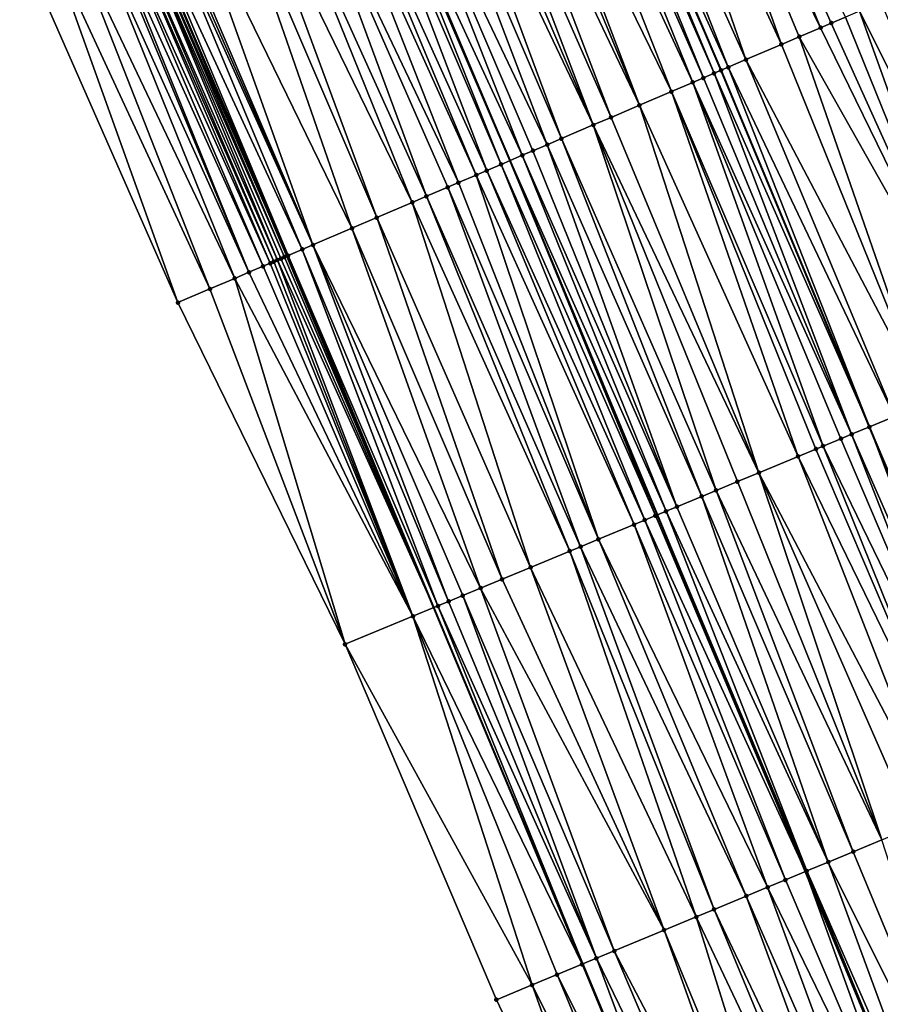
# Model space of a CAD drawing. Header units: feet. Extents: x 2004186 to 2014793, y 836912 to 864902.
# Tile 342 of 656: x 2010269 to 2010313, y 848097 to 848148. Entities that reach past the tile are written whole.
import ezdxf

# ---------------------------------------------------------------- set-up
doc = ezdxf.new("R2010")
doc.units = ezdxf.units.FT
doc.header["$LTSCALE"] = 100
doc.header["$MEASUREMENT"] = 0
for name, color, linetype, lineweight in [('EP_Travel Lane', 5, 'Continuous', 40), ('GPL_Skip Line', 2, 'Continuous', 40), ('Road Shots', 4, 'Continuous', 200), ('Road X-Section', 30, 'Continuous', 13)]:
    doc.layers.add(name, color=color, linetype=linetype, lineweight=lineweight)
doc.layers.add('I-77 SB_MM21-27-Surface-Border', color=7, linetype='Continuous')
doc.layers.add('I-77 SB_MM21-27-Surface-TIN', color=7, linetype='Continuous')

msp = doc.modelspace()

# ---------------------------------------------------------------- linework, layer by layer
at = {"layer": 'EP_Travel Lane'}
msp.add_polyline3d([(2010305.390469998, 848080.8465041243, 430.5989821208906), (2010297.684316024, 848099.3021642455, 430.5160583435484), (2010289.978107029, 848117.7579561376, 430.4732409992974), (2010282.366608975, 848135.9561720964, 430.3883975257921), (2010274.556506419, 848154.3682234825, 430.3378343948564), (2010266.746384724, 848172.7803199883, 430.3001159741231), (2010258.936312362, 848191.1923001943, 430.2292891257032), (2010251.222090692, 848209.2494617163, 430.1626346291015), (2010243.074250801, 848227.5143628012, 430.0824033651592), (2010234.926417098, 848245.7792500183, 429.9975341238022), (2010226.778556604, 848264.0441972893, 429.9327789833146), (2010218.717751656, 848281.9512323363, 429.880627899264), (2010210.289573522, 848300.088456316, 429.7923194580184), (2010201.861373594, 848318.2257271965, 429.7193506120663), (2010193.433139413, 848336.3630717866, 429.6704961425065), (2010185.079267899, 848354.2161838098, 429.6111974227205), (2010176.462247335, 848372.2645757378, 429.5588371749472)], dxfattribs=at)
at = {"layer": 'GPL_Skip Line'}
for points in [[(2010327.846436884, 848090.1553678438, 431.5836618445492), (2010320.190376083, 848108.6317726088, 431.4974952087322), (2010312.534266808, 848127.1082943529, 431.4469092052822), (2010304.852332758, 848145.573863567, 431.3752542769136), (2010296.990034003, 848163.9633895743, 431.2742541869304), (2010289.127663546, 848182.3530832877, 431.2210551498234), (2010281.265308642, 848200.7427406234, 431.1574874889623), (2010273.354840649, 848219.1113142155, 431.0738393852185), (2010265.217081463, 848237.3807591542, 431.0085931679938), (2010257.079332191, 848255.6501818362, 430.935894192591), (2010248.941589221, 848273.9195903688, 430.8584572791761), (2010240.746455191, 848292.1630257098, 430.8102288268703), (2010232.337339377, 848310.3091626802, 430.7432623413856), (2010223.928231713, 848328.4552820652, 430.6705472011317), (2010215.519128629, 848346.601391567, 430.5946012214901), (2010207.053911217, 848364.7211766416, 430.5414172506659)], [(2010316.89390634, 848085.6152723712, 431.1424802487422), (2010309.226277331, 848104.0868771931, 431.0546505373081), (2010301.558629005, 848122.5585285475, 430.9809691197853), (2010293.91638221, 848140.8964088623, 430.9236293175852), (2010286.026832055, 848159.2743249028, 430.832547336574), (2010278.137224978, 848177.6523735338, 430.7792813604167), (2010270.247666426, 848196.0303091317, 430.693777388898), (2010262.393365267, 848214.2271495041, 430.6283262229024), (2010254.274278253, 848232.5048416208, 430.5435264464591), (2010246.155151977, 848250.7826221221, 430.4883125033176), (2010238.036049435, 848269.0603491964, 430.4152164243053), (2010229.92070928, 848287.1446260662, 430.3710081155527), (2010221.481086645, 848305.276578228, 430.2912271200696), (2010213.041452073, 848323.4085560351, 430.2198362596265), (2010204.601826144, 848341.5405152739, 430.1423739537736), (2010196.184079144, 848359.5248825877, 430.0913118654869)]]:
    msp.add_polyline3d(points, dxfattribs=at)
at = {"layer": 'I-77 SB_MM21-27-Surface-Border', "color": 3, "linetype": 'ByBlock', "lineweight": -2}
msp.add_polyline3d([(2010301.796048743, 848079.3564190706, 430.4260753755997), (2010293.216183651, 848097.4499587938, 430.3221133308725), (2010285.375314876, 848115.8499042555, 430.2669621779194), (2010276.71784885, 848133.5401261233, 430.1564486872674), (2010268.671635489, 848151.8510682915, 430.0668757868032), (2010260.441537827, 848170.0833557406, 429.9685273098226), (2010252.395275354, 848188.3944127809, 429.9116962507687), (2010244.673266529, 848206.3313564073, 429.8657861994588), (2010236.900849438, 848224.763666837, 429.8371766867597), (2010229.128486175, 848243.1958564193, 429.7681103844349), (2010221.356126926, 848261.6280369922, 429.6960273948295), (2010214.436026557, 848279.9662490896, 429.6692111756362), (2010207.478468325, 848298.7854244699, 429.7020729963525), (2010199.795177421, 848317.2679811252, 429.6524874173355), (2010190.660210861, 848335.0777541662, 429.5863745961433), (2010182.152903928, 848352.8174021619, 429.5337966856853), (2010173.34872787, 848370.7763118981, 429.4700902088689)], dxfattribs=at)
at = {"layer": 'I-77 SB_MM21-27-Surface-TIN', "color": 128, "linetype": 'ByBlock', "lineweight": -2}
for points in [[(2010302.506578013, 848166.3229961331, 431.527543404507), (2010301.219386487, 848165.7724164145, 431.4670587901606), (2010310.001126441, 848147.7761179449, 431.598809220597)], [(2010302.506578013, 848166.3229961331, 431.527543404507), (2010310.552783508, 848148.0120723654, 431.6223608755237), (2010311.288332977, 848148.326662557, 431.6492874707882)], [(2010302.506578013, 848166.3229961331, 431.527543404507), (2010310.001126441, 848147.7761179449, 431.598809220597), (2010310.552783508, 848148.0120723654, 431.6223608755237)], [(2010301.219386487, 848165.7724164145, 431.4670587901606), (2010299.564428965, 848165.0645211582, 431.387284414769), (2010307.978391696, 848146.9109334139, 431.5072307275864)], [(2010301.219386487, 848165.7724164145, 431.4670587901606), (2010308.897812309, 848147.3042090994, 431.5517046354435), (2010310.001126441, 848147.7761179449, 431.598809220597)], [(2010301.219386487, 848165.7724164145, 431.4670587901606), (2010307.978391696, 848146.9109334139, 431.5072307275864), (2010308.897812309, 848147.3042090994, 431.5517046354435)], [(2010299.564428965, 848165.0645211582, 431.387284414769), (2010297.909467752, 848164.3566345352, 431.3099707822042), (2010306.139535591, 848146.1244168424, 431.4282017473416)], [(2010299.564428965, 848165.0645211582, 431.387284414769), (2010306.139535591, 848146.1244168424, 431.4282017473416), (2010307.978391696, 848146.9109334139, 431.5072307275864)], [(2010297.909467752, 848164.3566345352, 431.3099707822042), (2010296.990034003, 848163.9633895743, 431.2742541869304), (2010305.220110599, 848145.7311513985, 431.3866470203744)], [(2010297.909467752, 848164.3566345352, 431.3099707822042), (2010305.220110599, 848145.7311513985, 431.3866470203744), (2010306.139535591, 848146.1244168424, 431.4282017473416)], [(2010296.438364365, 848163.7274645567, 431.2590832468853), (2010295.886701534, 848163.4915236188, 431.2393745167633), (2010303.932899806, 848145.1806167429, 431.3390066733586)], [(2010296.806147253, 848163.8847405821, 431.2671108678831), (2010296.438364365, 848163.7274645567, 431.2590832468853), (2010304.484564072, 848145.4165543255, 431.357759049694)], [(2010296.438364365, 848163.7274645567, 431.2590832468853), (2010303.932899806, 848145.1806167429, 431.3390066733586), (2010304.484564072, 848145.4165543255, 431.357759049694)], [(2010296.806147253, 848163.8847405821, 431.2671108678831), (2010304.852332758, 848145.573863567, 431.3752542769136), (2010296.990034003, 848163.9633895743, 431.2742541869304)], [(2010296.806147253, 848163.8847405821, 431.2671108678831), (2010304.484564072, 848145.4165543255, 431.357759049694), (2010304.852332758, 848145.573863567, 431.3752542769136)], [(2010305.220110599, 848145.7311513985, 431.3866470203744), (2010296.990034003, 848163.9633895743, 431.2742541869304), (2010304.852332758, 848145.573863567, 431.3752542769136)], [(2010295.886701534, 848163.4915236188, 431.2393745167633), (2010294.96728424, 848163.0982401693, 431.1926876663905), (2010303.381240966, 848144.9446664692, 431.316636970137)], [(2010295.886701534, 848163.4915236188, 431.2393745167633), (2010303.381240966, 848144.9446664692, 431.316636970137), (2010303.932899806, 848145.1806167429, 431.3390066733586)], [(2010294.96728424, 848163.0982401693, 431.1926876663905), (2010293.496205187, 848162.4690132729, 431.1255769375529), (2010302.27793806, 848144.472731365, 431.2620478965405)], [(2010294.96728424, 848163.0982401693, 431.1926876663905), (2010302.27793806, 848144.472731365, 431.2620478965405), (2010303.381240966, 848144.9446664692, 431.316636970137)], [(2010292.944548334, 848162.2330583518, 431.1018825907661), (2010292.025109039, 848161.839826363, 431.0698634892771), (2010300.622968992, 848143.764863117, 431.1899716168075)], [(2010293.496205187, 848162.4690132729, 431.1255769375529), (2010292.944548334, 848162.2330583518, 431.1018825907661), (2010300.622968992, 848143.764863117, 431.1899716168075)], [(2010293.496205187, 848162.4690132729, 431.1255769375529), (2010300.622968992, 848143.764863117, 431.1899716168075), (2010302.27793806, 848144.472731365, 431.2620478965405)], [(2010292.025109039, 848161.839826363, 431.0698634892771), (2010291.10567352, 848161.4465855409, 431.0353266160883), (2010299.151870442, 848143.1356818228, 431.1358588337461)], [(2010292.025109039, 848161.839826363, 431.0698634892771), (2010299.151870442, 848143.1356818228, 431.1358588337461), (2010300.622968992, 848143.764863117, 431.1899716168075)], [(2010291.10567352, 848161.4465855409, 431.0353266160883), (2010290.370131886, 848161.1319770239, 431.0031768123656), (2010298.23244433, 848142.7424190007, 431.0950513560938)], [(2010291.10567352, 848161.4465855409, 431.0353266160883), (2010298.23244433, 848142.7424190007, 431.0950513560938), (2010299.151870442, 848143.1356818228, 431.1358588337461)], [(2010289.634583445, 848160.8173844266, 430.975564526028), (2010288.715151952, 848160.424134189, 430.9383439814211), (2010296.577461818, 848142.0345821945, 431.0319369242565)], [(2010290.370131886, 848161.1319770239, 431.0031768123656), (2010289.634583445, 848160.8173844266, 430.975564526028), (2010298.23244433, 848142.7424190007, 431.0950513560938)], [(2010289.634583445, 848160.8173844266, 430.975564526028), (2010296.577461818, 848142.0345821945, 431.0319369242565), (2010298.23244433, 848142.7424190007, 431.0950513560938)], [(2010288.715151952, 848160.424134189, 430.9383439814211), (2010287.24405146, 848159.794957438, 430.8855261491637), (2010295.841917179, 848141.7199807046, 431.0017900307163)], [(2010288.715151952, 848160.424134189, 430.9383439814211), (2010295.841917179, 848141.7199807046, 431.0017900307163), (2010296.577461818, 848142.0345821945, 431.0319369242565)], [(2010287.24405146, 848159.794957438, 430.8855261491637), (2010286.140740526, 848159.3230411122, 430.8362894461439), (2010294.554706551, 848141.1694456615, 430.954039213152)], [(2010287.24405146, 848159.794957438, 430.8855261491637), (2010295.106367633, 848141.4053906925, 430.9749146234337), (2010295.841917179, 848141.7199807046, 431.0017900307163)], [(2010287.24405146, 848159.794957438, 430.8855261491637), (2010294.554706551, 848141.1694456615, 430.954039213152), (2010295.106367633, 848141.4053906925, 430.9749146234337)], [(2010285.589075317, 848159.0871057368, 430.8181661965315), (2010293.451400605, 848140.6975176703, 430.9014775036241), (2010286.026832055, 848159.2743249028, 430.832547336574)], [(2010286.140740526, 848159.3230411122, 430.8362894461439), (2010286.026832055, 848159.2743249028, 430.832547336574), (2010293.91638221, 848140.8964088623, 430.9236293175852)], [(2010293.451400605, 848140.6975176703, 430.9014775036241), (2010293.91638221, 848140.8964088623, 430.9236293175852), (2010286.026832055, 848159.2743249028, 430.832547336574)], [(2010286.140740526, 848159.3230411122, 430.8362894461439), (2010293.91638221, 848140.8964088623, 430.9236293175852), (2010294.554706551, 848141.1694456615, 430.954039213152)], [(2010285.589075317, 848159.0871057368, 430.8181661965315), (2010284.485762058, 848158.6151948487, 430.7704794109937), (2010292.715873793, 848140.3828744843, 430.8594460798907)], [(2010285.589075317, 848159.0871057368, 430.8181661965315), (2010292.715873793, 848140.3828744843, 430.8594460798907), (2010293.451400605, 848140.6975176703, 430.9014775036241)], [(2010283.934097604, 848158.3792577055, 430.7518522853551), (2010282.646889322, 848157.8287171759, 430.7025376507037), (2010291.244788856, 848139.7536613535, 430.7962589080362)], [(2010284.485762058, 848158.6151948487, 430.7704794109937), (2010283.934097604, 848158.3792577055, 430.7518522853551), (2010292.164224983, 848140.1469007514, 430.8303897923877)], [(2010283.934097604, 848158.3792577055, 430.7518522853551), (2010291.244788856, 848139.7536613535, 430.7962589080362), (2010292.164224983, 848140.1469007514, 430.8303897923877)], [(2010284.485762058, 848158.6151948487, 430.7704794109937), (2010292.164224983, 848140.1469007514, 430.8303897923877), (2010292.715873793, 848140.3828744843, 430.8594460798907)], [(2010282.646889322, 848157.8287171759, 430.7025376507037), (2010281.359689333, 848157.2781572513, 430.6476949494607), (2010289.589833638, 848139.0457607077, 430.7149483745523)], [(2010282.646889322, 848157.8287171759, 430.7025376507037), (2010290.693130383, 848139.5177102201, 430.7736441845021), (2010291.244788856, 848139.7536613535, 430.7962589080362)], [(2010282.646889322, 848157.8287171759, 430.7025376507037), (2010289.589833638, 848139.0457607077, 430.7149483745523), (2010290.693130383, 848139.5177102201, 430.7736441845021)], [(2010281.359689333, 848157.2781572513, 430.6476949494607), (2010280.072478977, 848156.7276215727, 430.5997629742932), (2010288.854289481, 848138.731158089, 430.6844797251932)], [(2010281.359689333, 848157.2781572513, 430.6476949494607), (2010288.854289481, 848138.731158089, 430.6844797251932), (2010289.589833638, 848139.0457607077, 430.7149483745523)], [(2010280.072478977, 848156.7276215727, 430.5997629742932), (2010279.153046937, 848156.3343726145, 430.5629071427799), (2010287.015431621, 848137.9446456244, 430.6066213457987)], [(2010280.072478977, 848156.7276215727, 430.5997629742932), (2010287.015431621, 848137.9446456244, 430.6066213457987), (2010288.854289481, 848138.731158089, 430.6844797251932)], [(2010279.153046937, 848156.3343726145, 430.5629071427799), (2010276.946426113, 848155.3905375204, 430.4637375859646), (2010285.728235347, 848137.3940770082, 430.5493013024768)], [(2010279.153046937, 848156.3343726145, 430.5629071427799), (2010285.728235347, 848137.3940770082, 430.5493013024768), (2010287.015431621, 848137.9446456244, 430.6066213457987)], [(2010276.946426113, 848155.3905375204, 430.4637375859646), (2010275.843103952, 848154.9186474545, 430.4219857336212), (2010283.705490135, 848136.5289169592, 430.4647008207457)], [(2010276.946426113, 848155.3905375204, 430.4637375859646), (2010283.705490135, 848136.5289169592, 430.4647008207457), (2010285.728235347, 848137.3940770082, 430.5493013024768)], [(2010275.475339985, 848154.7613271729, 430.401343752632), (2010274.739828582, 848154.4466479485, 430.3490402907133), (2010283.153840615, 848136.2929448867, 430.436117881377)], [(2010275.659220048, 848154.8399918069, 430.4129453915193), (2010275.475339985, 848154.7613271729, 430.401343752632), (2010283.705490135, 848136.5289169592, 430.4647008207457)], [(2010275.475339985, 848154.7613271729, 430.401343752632), (2010283.153840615, 848136.2929448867, 430.436117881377), (2010283.705490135, 848136.5289169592, 430.4647008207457)], [(2010275.843103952, 848154.9186474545, 430.4219857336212), (2010275.659220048, 848154.8399918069, 430.4129453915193), (2010283.705490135, 848136.5289169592, 430.4647008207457)], [(2010273.820395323, 848154.0534018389, 430.3129963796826), (2010273.636508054, 848153.9747540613, 430.3061992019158), (2010281.682746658, 848135.6637528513, 430.3789435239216)], [(2010274.188180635, 848154.210672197, 430.3194086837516), (2010273.820395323, 848154.0534018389, 430.3129963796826), (2010281.866641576, 848135.7423827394, 430.3806416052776)], [(2010273.820395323, 848154.0534018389, 430.3129963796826), (2010281.682746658, 848135.6637528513, 430.3789435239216), (2010281.866641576, 848135.7423827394, 430.3806416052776)], [(2010274.372067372, 848154.2893212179, 430.3265602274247), (2010274.188180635, 848154.210672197, 430.3194086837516), (2010282.234434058, 848135.899636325, 430.3822733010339)], [(2010274.188180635, 848154.210672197, 430.3194086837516), (2010282.05054165, 848135.821000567, 430.3789021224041), (2010282.234434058, 848135.899636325, 430.3822733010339)], [(2010274.188180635, 848154.210672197, 430.3194086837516), (2010281.866641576, 848135.7423827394, 430.3806416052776), (2010282.05054165, 848135.821000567, 430.3789021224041)], [(2010274.372067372, 848154.2893212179, 430.3265602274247), (2010282.366608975, 848135.9561720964, 430.3883975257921), (2010274.556506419, 848154.3682234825, 430.3378343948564)], [(2010274.372067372, 848154.2893212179, 430.3265602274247), (2010282.234434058, 848135.899636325, 430.3822733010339), (2010282.366608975, 848135.9561720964, 430.3883975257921)], [(2010274.739828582, 848154.4466479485, 430.3490402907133), (2010274.556506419, 848154.3682234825, 430.3378343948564), (2010282.418318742, 848135.9782901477, 430.3907934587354)], [(2010282.418318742, 848135.9782901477, 430.3907934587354), (2010274.556506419, 848154.3682234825, 430.3378343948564), (2010282.366608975, 848135.9561720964, 430.3883975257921)], [(2010274.739828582, 848154.4466479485, 430.3490402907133), (2010282.418318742, 848135.9782901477, 430.3907934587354), (2010283.153840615, 848136.2929448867, 430.436117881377)], [(2010272.717094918, 848153.5814608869, 430.2567405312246), (2010272.165426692, 848153.3455325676, 430.2406284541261), (2010280.39556031, 848135.1131610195, 430.3150063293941)], [(2010272.900981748, 848153.6601096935, 430.2638309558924), (2010272.717094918, 848153.5814608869, 430.2567405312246), (2010280.39556031, 848135.1131610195, 430.3150063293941)], [(2010273.268746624, 848153.8174278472, 430.2838663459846), (2010272.900981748, 848153.6601096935, 430.2638309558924), (2010281.131094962, 848135.4277858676, 430.3518109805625)], [(2010272.900981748, 848153.6601096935, 430.2638309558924), (2010280.39556031, 848135.1131610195, 430.3150063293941), (2010281.131094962, 848135.4277858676, 430.3518109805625)], [(2010273.636508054, 848153.9747540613, 430.3061992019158), (2010273.268746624, 848153.8174278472, 430.2838663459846), (2010281.498859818, 848135.5851040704, 430.3718603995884)], [(2010273.268746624, 848153.8174278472, 430.2838663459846), (2010281.131094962, 848135.4277858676, 430.3518109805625), (2010281.498859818, 848135.5851040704, 430.3718603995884)], [(2010273.636508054, 848153.9747540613, 430.3061992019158), (2010281.498859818, 848135.5851040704, 430.3718603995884), (2010281.682746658, 848135.6637528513, 430.3789435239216)], [(2010272.165426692, 848153.3455325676, 430.2406284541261), (2010271.062121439, 848152.8736029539, 430.1876043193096), (2010279.660010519, 848134.7985715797, 430.288293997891)], [(2010272.165426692, 848153.3455325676, 430.2406284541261), (2010279.660010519, 848134.7985715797, 430.288293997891), (2010280.39556031, 848135.1131610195, 430.3150063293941)], [(2010271.062121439, 848152.8736029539, 430.1876043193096), (2010269.958820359, 848152.4016635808, 430.1317985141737), (2010278.372811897, 848134.2480084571, 430.2325397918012)], [(2010271.062121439, 848152.8736029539, 430.1876043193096), (2010278.372811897, 848134.2480084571, 430.2325397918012), (2010279.660010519, 848134.7985715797, 430.288293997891)], [(2010269.958820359, 848152.4016635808, 430.1317985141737), (2010268.671635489, 848151.8510682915, 430.0668757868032), (2010276.71784885, 848133.5401261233, 430.1564486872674)], [(2010269.958820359, 848152.4016635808, 430.1317985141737), (2010276.71784885, 848133.5401261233, 430.1564486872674), (2010278.372811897, 848134.2480084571, 430.2325397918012)], [(2010313.127190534, 848149.1131757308, 431.7273480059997), (2010312.023877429, 848148.6412644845, 431.6795590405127), (2010321.032998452, 848130.6312990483, 431.8073417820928)], [(2010312.023877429, 848148.6412644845, 431.6795590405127), (2010311.288332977, 848148.326662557, 431.6492874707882), (2010318.815932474, 848129.7122677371, 431.7173892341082)], [(2010312.023877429, 848148.6412644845, 431.6795590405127), (2010318.815932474, 848129.7122677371, 431.7173892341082), (2010321.032998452, 848130.6312990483, 431.8073417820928)], [(2010310.552783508, 848148.0120723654, 431.6223608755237), (2010310.001126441, 848147.7761179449, 431.598809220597), (2010318.815932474, 848129.7122677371, 431.7173892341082)], [(2010311.288332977, 848148.326662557, 431.6492874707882), (2010310.552783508, 848148.0120723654, 431.6223608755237), (2010318.815932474, 848129.7122677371, 431.7173892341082)], [(2010310.001126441, 848147.7761179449, 431.598809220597), (2010308.897812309, 848147.3042090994, 431.5517046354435), (2010318.815932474, 848129.7122677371, 431.7173892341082)], [(2010307.978391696, 848146.9109334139, 431.5072307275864), (2010306.139535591, 848146.1244168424, 431.4282017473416), (2010315.490344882, 848128.3336933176, 431.5741102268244)], [(2010308.897812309, 848147.3042090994, 431.5517046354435), (2010307.978391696, 848146.9109334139, 431.5072307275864), (2010315.490344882, 848128.3336933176, 431.5741102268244)], [(2010308.897812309, 848147.3042090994, 431.5517046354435), (2010315.490344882, 848128.3336933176, 431.5741102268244), (2010318.815932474, 848129.7122677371, 431.7173892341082)], [(2010306.139535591, 848146.1244168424, 431.4282017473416), (2010305.220110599, 848145.7311513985, 431.3866470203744), (2010313.827556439, 848127.6443931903, 431.4985418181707)], [(2010306.139535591, 848146.1244168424, 431.4282017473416), (2010313.827556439, 848127.6443931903, 431.4985418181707), (2010315.490344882, 848128.3336933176, 431.5741102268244)], [(2010304.484564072, 848145.4165543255, 431.357759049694), (2010303.932899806, 848145.1806167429, 431.3390066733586), (2010311.610482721, 848126.7253805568, 431.4142702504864)], [(2010304.484564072, 848145.4165543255, 431.357759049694), (2010312.534266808, 848127.1082943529, 431.4469092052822), (2010304.852332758, 848145.573863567, 431.3752542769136)], [(2010304.484564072, 848145.4165543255, 431.357759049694), (2010311.610482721, 848126.7253805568, 431.4142702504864), (2010312.534266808, 848127.1082943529, 431.4469092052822)], [(2010305.220110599, 848145.7311513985, 431.3866470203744), (2010304.852332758, 848145.573863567, 431.3752542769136), (2010312.534266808, 848127.1082943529, 431.4469092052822)], [(2010305.220110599, 848145.7311513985, 431.3866470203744), (2010312.534266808, 848127.1082943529, 431.4469092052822), (2010313.827556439, 848127.6443931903, 431.4985418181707)], [(2010303.381240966, 848144.9446664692, 431.316636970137), (2010302.27793806, 848144.472731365, 431.2620478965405), (2010310.132459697, 848126.1126424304, 431.3389157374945)], [(2010303.932899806, 848145.1806167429, 431.3390066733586), (2010303.381240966, 848144.9446664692, 431.316636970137), (2010311.610482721, 848126.7253805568, 431.4142702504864)], [(2010303.381240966, 848144.9446664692, 431.316636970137), (2010311.05621828, 848126.4956177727, 431.3902746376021), (2010311.610482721, 848126.7253805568, 431.4142702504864)], [(2010303.381240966, 848144.9446664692, 431.316636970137), (2010310.132459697, 848126.1126424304, 431.3389157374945), (2010311.05621828, 848126.4956177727, 431.3902746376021)], [(2010302.27793806, 848144.472731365, 431.2620478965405), (2010300.622968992, 848143.764863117, 431.1899716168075), (2010308.839170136, 848125.5765434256, 431.2872321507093)], [(2010302.27793806, 848144.472731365, 431.2620478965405), (2010309.762950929, 848125.9594651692, 431.322288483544), (2010310.132459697, 848126.1126424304, 431.3389157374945)], [(2010302.27793806, 848144.472731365, 431.2620478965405), (2010308.839170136, 848125.5765434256, 431.2872321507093), (2010309.762950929, 848125.9594651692, 431.322288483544)], [(2010300.622968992, 848143.764863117, 431.1899716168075), (2010299.151870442, 848143.1356818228, 431.1358588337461), (2010306.806859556, 848124.7340982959, 431.2048483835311)], [(2010300.622968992, 848143.764863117, 431.1899716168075), (2010306.806859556, 848124.7340982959, 431.2048483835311), (2010308.839170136, 848125.5765434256, 431.2872321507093)], [(2010299.151870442, 848143.1356818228, 431.1358588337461), (2010298.23244433, 848142.7424190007, 431.0950513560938), (2010306.806859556, 848124.7340982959, 431.2048483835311)], [(2010298.23244433, 848142.7424190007, 431.0950513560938), (2010296.577461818, 848142.0345821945, 431.0319369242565), (2010304.589798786, 848123.8150544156, 431.1110727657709)], [(2010298.23244433, 848142.7424190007, 431.0950513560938), (2010305.698338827, 848124.2745530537, 431.150872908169), (2010306.806859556, 848124.7340982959, 431.2048483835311)], [(2010298.23244433, 848142.7424190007, 431.0950513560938), (2010304.589798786, 848123.8150544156, 431.1110727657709), (2010305.698338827, 848124.2745530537, 431.150872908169)], [(2010296.577461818, 848142.0345821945, 431.0319369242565), (2010295.841917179, 848141.7199807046, 431.0017900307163), (2010303.85077826, 848123.5087071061, 431.0800121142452)], [(2010296.577461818, 848142.0345821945, 431.0319369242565), (2010303.85077826, 848123.5087071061, 431.0800121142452), (2010304.589798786, 848123.8150544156, 431.1110727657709)], [(2010295.106367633, 848141.4053906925, 430.9749146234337), (2010294.554706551, 848141.1694456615, 430.954039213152), (2010302.557491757, 848122.97260072, 431.0260835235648)], [(2010295.841917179, 848141.7199807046, 431.0017900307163), (2010295.106367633, 848141.4053906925, 430.9749146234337), (2010302.557491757, 848122.97260072, 431.0260835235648)], [(2010295.841917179, 848141.7199807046, 431.0017900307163), (2010302.557491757, 848122.97260072, 431.0260835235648), (2010303.85077826, 848123.5087071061, 431.0800121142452)], [(2010293.451400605, 848140.6975176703, 430.9014775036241), (2010301.448965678, 848122.513068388, 430.9760348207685), (2010293.91638221, 848140.8964088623, 430.9236293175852)], [(2010294.554706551, 848141.1694456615, 430.954039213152), (2010293.91638221, 848140.8964088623, 430.9236293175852), (2010302.003228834, 848122.7428342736, 431.0009738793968)], [(2010301.448965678, 848122.513068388, 430.9760348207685), (2010301.558629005, 848122.5585285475, 430.9809691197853), (2010293.91638221, 848140.8964088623, 430.9236293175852)], [(2010302.003228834, 848122.7428342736, 431.0009738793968), (2010293.91638221, 848140.8964088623, 430.9236293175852), (2010301.558629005, 848122.5585285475, 430.9809691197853)], [(2010294.554706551, 848141.1694456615, 430.954039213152), (2010302.003228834, 848122.7428342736, 431.0009738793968), (2010302.557491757, 848122.97260072, 431.0260835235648)], [(2010292.715873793, 848140.3828744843, 430.8594460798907), (2010292.164224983, 848140.1469007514, 430.8303897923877), (2010300.340424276, 848122.0535730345, 430.937233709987)], [(2010293.451400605, 848140.6975176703, 430.9014775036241), (2010292.715873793, 848140.3828744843, 430.8594460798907), (2010300.894693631, 848122.2833239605, 430.957622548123)], [(2010292.715873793, 848140.3828744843, 430.8594460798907), (2010300.340424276, 848122.0535730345, 430.937233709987), (2010300.894693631, 848122.2833239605, 430.957622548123)], [(2010293.451400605, 848140.6975176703, 430.9014775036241), (2010300.894693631, 848122.2833239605, 430.957622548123), (2010301.448965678, 848122.513068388, 430.9760348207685)], [(2010292.164224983, 848140.1469007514, 430.8303897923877), (2010291.244788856, 848139.7536613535, 430.7962589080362), (2010298.492882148, 848121.2876825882, 430.852838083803)], [(2010292.164224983, 848140.1469007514, 430.8303897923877), (2010298.492882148, 848121.2876825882, 430.852838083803), (2010300.340424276, 848122.0535730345, 430.937233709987)], [(2010290.693130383, 848139.5177102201, 430.7736441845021), (2010289.589833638, 848139.0457607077, 430.7149483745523), (2010297.56911932, 848120.9047174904, 430.8045951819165)], [(2010291.244788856, 848139.7536613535, 430.7962589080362), (2010290.693130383, 848139.5177102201, 430.7736441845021), (2010298.492882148, 848121.2876825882, 430.852838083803)], [(2010290.693130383, 848139.5177102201, 430.7736441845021), (2010297.56911932, 848120.9047174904, 430.8045951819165), (2010298.492882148, 848121.2876825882, 430.852838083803)], [(2010289.589833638, 848139.0457607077, 430.7149483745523), (2010288.854289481, 848138.731158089, 430.6844797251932), (2010297.014858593, 848120.6749457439, 430.7778734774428)], [(2010289.589833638, 848139.0457607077, 430.7149483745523), (2010297.014858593, 848120.6749457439, 430.7778734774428), (2010297.56911932, 848120.9047174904, 430.8045951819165)], [(2010288.854289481, 848138.731158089, 430.6844797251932), (2010287.015431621, 848137.9446456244, 430.6066213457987), (2010294.982546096, 848119.8325052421, 430.6968972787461)], [(2010288.854289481, 848138.731158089, 430.6844797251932), (2010294.982546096, 848119.8325052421, 430.6968972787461), (2010297.014858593, 848120.6749457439, 430.7778734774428)], [(2010287.015431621, 848137.9446456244, 430.6066213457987), (2010285.728235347, 848137.3940770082, 430.5493013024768), (2010293.504509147, 848119.2198007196, 430.6317637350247)], [(2010287.015431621, 848137.9446456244, 430.6066213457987), (2010293.504509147, 848119.2198007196, 430.6317637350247), (2010294.982546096, 848119.8325052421, 430.6968972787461)], [(2010285.728235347, 848137.3940770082, 430.5493013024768), (2010283.705490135, 848136.5289169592, 430.4647008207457), (2010292.395978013, 848118.7602805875, 430.5854258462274)], [(2010285.728235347, 848137.3940770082, 430.5493013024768), (2010292.395978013, 848118.7602805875, 430.5854258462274), (2010293.504509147, 848119.2198007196, 430.6317637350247)], [(2010283.153840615, 848136.2929448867, 430.436117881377), (2010282.418318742, 848135.9782901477, 430.3907934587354), (2010290.178931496, 848117.8412023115, 430.4811884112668)], [(2010283.705490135, 848136.5289169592, 430.4647008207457), (2010283.153840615, 848136.2929448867, 430.436117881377), (2010290.733190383, 848118.0709785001, 430.5092611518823)], [(2010283.153840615, 848136.2929448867, 430.436117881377), (2010290.178931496, 848117.8412023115, 430.4811884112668), (2010290.733190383, 848118.0709785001, 430.5092611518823)], [(2010283.705490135, 848136.5289169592, 430.4647008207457), (2010291.472200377, 848118.3773512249, 430.5480522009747), (2010292.395978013, 848118.7602805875, 430.5854258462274)], [(2010283.705490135, 848136.5289169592, 430.4647008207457), (2010290.733190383, 848118.0709785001, 430.5092611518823), (2010291.472200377, 848118.3773512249, 430.5480522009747)], [(2010281.866641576, 848135.7423827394, 430.3806416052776), (2010281.682746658, 848135.6637528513, 430.3789435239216), (2010288.885641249, 848117.3051049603, 430.4300078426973)], [(2010282.05054165, 848135.821000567, 430.3789021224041), (2010281.866641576, 848135.7423827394, 430.3806416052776), (2010289.978107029, 848117.7579561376, 430.4732409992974)], [(2010281.866641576, 848135.7423827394, 430.3806416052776), (2010288.885641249, 848117.3051049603, 430.4300078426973), (2010289.978107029, 848117.7579561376, 430.4732409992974)], [(2010282.234434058, 848135.899636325, 430.3822733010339), (2010282.05054165, 848135.821000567, 430.3789021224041), (2010289.978107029, 848117.7579561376, 430.4732409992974)], [(2010282.234434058, 848135.899636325, 430.3822733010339), (2010289.978107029, 848117.7579561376, 430.4732409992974), (2010282.366608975, 848135.9561720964, 430.3883975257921)], [(2010282.418318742, 848135.9782901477, 430.3907934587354), (2010282.366608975, 848135.9561720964, 430.3883975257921), (2010289.978107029, 848117.7579561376, 430.4732409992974)], [(2010282.418318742, 848135.9782901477, 430.3907934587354), (2010289.978107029, 848117.7579561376, 430.4732409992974), (2010290.178931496, 848117.8412023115, 430.4811884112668)], [(2010281.131094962, 848135.4277858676, 430.3518109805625), (2010280.39556031, 848135.1131610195, 430.3150063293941), (2010288.885641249, 848117.3051049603, 430.4300078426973)], [(2010281.498859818, 848135.5851040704, 430.3718603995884), (2010281.131094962, 848135.4277858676, 430.3518109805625), (2010288.885641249, 848117.3051049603, 430.4300078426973)], [(2010281.682746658, 848135.6637528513, 430.3789435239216), (2010281.498859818, 848135.5851040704, 430.3718603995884), (2010288.885641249, 848117.3051049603, 430.4300078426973)], [(2010279.660010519, 848134.7985715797, 430.288293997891), (2010278.372811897, 848134.2480084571, 430.2325397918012), (2010285.375314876, 848115.8499042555, 430.2669621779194)], [(2010280.39556031, 848135.1131610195, 430.3150063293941), (2010279.660010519, 848134.7985715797, 430.288293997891), (2010288.885641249, 848117.3051049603, 430.4300078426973)], [(2010279.660010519, 848134.7985715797, 430.288293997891), (2010285.375314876, 848115.8499042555, 430.2669621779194), (2010288.885641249, 848117.3051049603, 430.4300078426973)], [(2010278.372811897, 848134.2480084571, 430.2325397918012), (2010276.71784885, 848133.5401261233, 430.1564486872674), (2010285.375314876, 848115.8499042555, 430.2669621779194)], [(2010313.827556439, 848127.6443931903, 431.4985418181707), (2010312.534266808, 848127.1082943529, 431.4469092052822), (2010320.375133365, 848108.7083542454, 431.5036815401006)], [(2010311.610482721, 848126.7253805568, 431.4142702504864), (2010319.636104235, 848108.4020276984, 431.4789362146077), (2010312.534266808, 848127.1082943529, 431.4469092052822)], [(2010319.636104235, 848108.4020276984, 431.4789362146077), (2010320.190376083, 848108.6317726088, 431.4974952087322), (2010312.534266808, 848127.1082943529, 431.4469092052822)], [(2010320.375133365, 848108.7083542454, 431.5036815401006), (2010312.534266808, 848127.1082943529, 431.4469092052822), (2010320.190376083, 848108.6317726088, 431.4974952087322)], [(2010311.610482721, 848126.7253805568, 431.4142702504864), (2010311.05621828, 848126.4956177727, 431.3902746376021), (2010318.897076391, 848108.0956980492, 431.4532473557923)], [(2010311.610482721, 848126.7253805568, 431.4142702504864), (2010318.897076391, 848108.0956980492, 431.4532473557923), (2010319.636104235, 848108.4020276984, 431.4789362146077)], [(2010310.132459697, 848126.1126424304, 431.3389157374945), (2010309.762950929, 848125.9594651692, 431.322288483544), (2010317.603801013, 848107.5595648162, 431.3911533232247)], [(2010311.05621828, 848126.4956177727, 431.3902746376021), (2010310.132459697, 848126.1126424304, 431.3389157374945), (2010318.897076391, 848108.0956980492, 431.4532473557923)], [(2010310.132459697, 848126.1126424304, 431.3389157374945), (2010317.603801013, 848107.5595648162, 431.3911533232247), (2010318.897076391, 848108.0956980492, 431.4532473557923)], [(2010308.839170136, 848125.5765434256, 431.2872321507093), (2010306.806859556, 848124.7340982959, 431.2048483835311), (2010316.12575845, 848106.946873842, 431.3301410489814)], [(2010309.762950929, 848125.9594651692, 431.322288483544), (2010308.839170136, 848125.5765434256, 431.2872321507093), (2010317.603801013, 848107.5595648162, 431.3911533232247)], [(2010308.839170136, 848125.5765434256, 431.2872321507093), (2010316.12575845, 848106.946873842, 431.3301410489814), (2010317.603801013, 848107.5595648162, 431.3911533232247)], [(2010306.806859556, 848124.7340982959, 431.2048483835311), (2010305.698338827, 848124.2745530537, 431.150872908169), (2010313.16966551, 848105.7215107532, 431.2138527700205)], [(2010306.806859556, 848124.7340982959, 431.2048483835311), (2010314.832464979, 848106.4107842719, 431.2813275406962), (2010316.12575845, 848106.946873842, 431.3301410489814)], [(2010306.806859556, 848124.7340982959, 431.2048483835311), (2010313.16966551, 848105.7215107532, 431.2138527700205), (2010314.832464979, 848106.4107842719, 431.2813275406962)], [(2010305.698338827, 848124.2745530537, 431.150872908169), (2010304.589798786, 848123.8150544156, 431.1110727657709), (2010313.16966551, 848105.7215107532, 431.2138527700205)], [(2010303.85077826, 848123.5087071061, 431.0800121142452), (2010302.557491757, 848122.97260072, 431.0260835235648), (2010310.398326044, 848104.5727384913, 431.1065462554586)], [(2010304.589798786, 848123.8150544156, 431.1110727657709), (2010303.85077826, 848123.5087071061, 431.0800121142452), (2010311.691623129, 848105.1088193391, 431.152706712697)], [(2010303.85077826, 848123.5087071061, 431.0800121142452), (2010310.398326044, 848104.5727384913, 431.1065462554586), (2010311.691623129, 848105.1088193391, 431.152706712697)], [(2010304.589798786, 848123.8150544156, 431.1110727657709), (2010311.691623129, 848105.1088193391, 431.152706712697), (2010313.16966551, 848105.7215107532, 431.2138527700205)], [(2010302.557491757, 848122.97260072, 431.0260835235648), (2010302.003228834, 848122.7428342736, 431.0009738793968), (2010310.398326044, 848104.5727384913, 431.1065462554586)], [(2010301.448965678, 848122.513068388, 430.9760348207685), (2010300.894693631, 848122.2833239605, 430.957622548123), (2010309.226277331, 848104.0868771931, 431.0546505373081)], [(2010301.448965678, 848122.513068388, 430.9760348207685), (2010309.226277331, 848104.0868771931, 431.0546505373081), (2010301.558629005, 848122.5585285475, 430.9809691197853)], [(2010302.003228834, 848122.7428342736, 431.0009738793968), (2010301.558629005, 848122.5585285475, 430.9809691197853), (2010309.289797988, 848104.1132109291, 431.0579486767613)], [(2010309.289797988, 848104.1132109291, 431.0579486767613), (2010301.558629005, 848122.5585285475, 430.9809691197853), (2010309.226277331, 848104.0868771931, 431.0546505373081)], [(2010302.003228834, 848122.7428342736, 431.0009738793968), (2010309.289797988, 848104.1132109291, 431.0579486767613), (2010310.398326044, 848104.5727384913, 431.1065462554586)], [(2010300.340424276, 848122.0535730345, 430.937233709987), (2010298.492882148, 848121.2876825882, 430.852838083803), (2010307.257518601, 848103.2706905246, 430.9526697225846)], [(2010300.894693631, 848122.2833239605, 430.957622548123), (2010300.340424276, 848122.0535730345, 430.937233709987), (2010308.181282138, 848103.6536539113, 431.0003919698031)], [(2010300.340424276, 848122.0535730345, 430.937233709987), (2010307.257518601, 848103.2706905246, 430.9526697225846), (2010308.181282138, 848103.6536539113, 431.0003919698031)], [(2010300.894693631, 848122.2833239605, 430.957622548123), (2010308.181282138, 848103.6536539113, 431.0003919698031), (2010309.226277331, 848104.0868771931, 431.0546505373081)], [(2010297.56911932, 848120.9047174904, 430.8045951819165), (2010297.014858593, 848120.6749457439, 430.7778734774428), (2010304.48621272, 848102.1218372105, 430.8207102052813)], [(2010298.492882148, 848121.2876825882, 430.852838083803), (2010297.56911932, 848120.9047174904, 430.8045951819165), (2010306.148991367, 848102.8111609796, 430.9034690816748)], [(2010297.56911932, 848120.9047174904, 430.8045951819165), (2010304.48621272, 848102.1218372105, 430.8207102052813), (2010306.148991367, 848102.8111609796, 430.9034690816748)], [(2010298.492882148, 848121.2876825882, 430.852838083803), (2010306.148991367, 848102.8111609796, 430.9034690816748), (2010307.257518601, 848103.2706905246, 430.9526697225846)], [(2010297.014858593, 848120.6749457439, 430.7778734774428), (2010294.982546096, 848119.8325052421, 430.6968972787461), (2010303.562440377, 848101.7388950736, 430.7794513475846)], [(2010297.014858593, 848120.6749457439, 430.7778734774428), (2010303.562440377, 848101.7388950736, 430.7794513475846), (2010304.48621272, 848102.1218372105, 430.8207102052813)], [(2010294.982546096, 848119.8325052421, 430.6968972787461), (2010293.504509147, 848119.2198007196, 430.6317637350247), (2010301.899637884, 848101.0496288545, 430.714196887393)], [(2010294.982546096, 848119.8325052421, 430.6968972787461), (2010301.899637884, 848101.0496288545, 430.714196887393), (2010303.562440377, 848101.7388950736, 430.7794513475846)], [(2010293.504509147, 848119.2198007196, 430.6317637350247), (2010292.395978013, 848118.7602805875, 430.5854258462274), (2010301.899637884, 848101.0496288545, 430.714196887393)], [(2010291.472200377, 848118.3773512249, 430.5480522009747), (2010290.733190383, 848118.0709785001, 430.5092611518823), (2010298.38931273, 848099.5944252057, 430.5502567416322)], [(2010292.395978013, 848118.7602805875, 430.5854258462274), (2010291.472200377, 848118.3773512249, 430.5480522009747), (2010299.313078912, 848099.9773822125, 430.5960384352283)], [(2010291.472200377, 848118.3773512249, 430.5480522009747), (2010298.38931273, 848099.5944252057, 430.5502567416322), (2010299.313078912, 848099.9773822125, 430.5960384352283)], [(2010292.395978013, 848118.7602805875, 430.5854258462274), (2010299.313078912, 848099.9773822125, 430.5960384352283), (2010301.899637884, 848101.0496288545, 430.714196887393)], [(2010290.178931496, 848117.8412023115, 430.4811884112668), (2010289.978107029, 848117.7579561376, 430.4732409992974), (2010297.684316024, 848099.3021642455, 430.5160583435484)], [(2010290.733190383, 848118.0709785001, 430.5092611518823), (2010290.178931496, 848117.8412023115, 430.4811884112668), (2010298.38931273, 848099.5944252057, 430.5502567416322)], [(2010290.178931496, 848117.8412023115, 430.4811884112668), (2010297.684316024, 848099.3021642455, 430.5160583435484), (2010298.38931273, 848099.5944252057, 430.5502567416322)], [(2010288.885641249, 848117.3051049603, 430.4300078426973), (2010297.650298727, 848099.2880621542, 430.5144082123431), (2010289.978107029, 848117.7579561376, 430.4732409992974)], [(2010297.650298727, 848099.2880621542, 430.5144082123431), (2010297.684316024, 848099.3021642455, 430.5160583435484), (2010289.978107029, 848117.7579561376, 430.4732409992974)], [(2010288.885641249, 848117.3051049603, 430.4300078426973), (2010285.375314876, 848115.8499042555, 430.2669621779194), (2010295.063727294, 848098.2158455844, 430.4053965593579)], [(2010288.885641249, 848117.3051049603, 430.4300078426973), (2010296.357007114, 848098.7519680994, 430.4642305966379), (2010297.650298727, 848099.2880621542, 430.5144082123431)], [(2010288.885641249, 848117.3051049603, 430.4300078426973), (2010295.063727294, 848098.2158455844, 430.4053965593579), (2010296.357007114, 848098.7519680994, 430.4642305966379)], [(2010285.375314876, 848115.8499042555, 430.2669621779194), (2010293.216183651, 848097.4499587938, 430.3221133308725), (2010295.063727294, 848098.2158455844, 430.4053965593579)], [(2010313.16966551, 848105.7215107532, 431.2138527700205), (2010311.691623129, 848105.1088193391, 431.152706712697), (2010319.347688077, 848086.6324045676, 431.2358251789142)], [(2010311.691623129, 848105.1088193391, 431.152706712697), (2010310.398326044, 848104.5727384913, 431.1065462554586), (2010319.347688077, 848086.6324045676, 431.2358251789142)], [(2010308.181282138, 848103.6536539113, 431.0003919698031), (2010316.022081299, 848085.2538764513, 431.1066289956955), (2010309.226277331, 848104.0868771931, 431.0546505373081)], [(2010309.289797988, 848104.1132109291, 431.0579486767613), (2010309.226277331, 848104.0868771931, 431.0546505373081), (2010316.89390634, 848085.6152723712, 431.1424802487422)], [(2010316.022081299, 848085.2538764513, 431.1066289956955), (2010316.89390634, 848085.6152723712, 431.1424802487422), (2010309.226277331, 848104.0868771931, 431.0546505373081)], [(2010310.398326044, 848104.5727384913, 431.1065462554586), (2010309.289797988, 848104.1132109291, 431.0579486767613), (2010317.315368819, 848085.7899803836, 431.1598116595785)], [(2010309.289797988, 848104.1132109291, 431.0579486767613), (2010316.89390634, 848085.6152723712, 431.1424802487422), (2010317.315368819, 848085.7899803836, 431.1598116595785)], [(2010310.398326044, 848104.5727384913, 431.1065462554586), (2010317.315368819, 848085.7899803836, 431.1598116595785), (2010319.347688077, 848086.6324045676, 431.2358251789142)], [(2010308.181282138, 848103.6536539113, 431.0003919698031), (2010307.257518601, 848103.2706905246, 430.9526697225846), (2010316.022081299, 848085.2538764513, 431.1066289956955)], [(2010307.257518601, 848103.2706905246, 430.9526697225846), (2010306.148991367, 848102.8111609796, 430.9034690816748), (2010314.174550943, 848084.487957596, 431.0135919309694)], [(2010307.257518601, 848103.2706905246, 430.9526697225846), (2010314.174550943, 848084.487957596, 431.0135919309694), (2010316.022081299, 848085.2538764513, 431.1066289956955)], [(2010306.148991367, 848102.8111609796, 430.9034690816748), (2010304.48621272, 848102.1218372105, 430.8207102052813), (2010313.066033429, 848084.028404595, 430.9572563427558)], [(2010306.148991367, 848102.8111609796, 430.9034690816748), (2010313.066033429, 848084.028404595, 430.9572563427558), (2010314.174550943, 848084.487957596, 431.0135919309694)], [(2010304.48621272, 848102.1218372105, 430.8207102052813), (2010303.562440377, 848101.7388950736, 430.7794513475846), (2010312.142266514, 848083.64544936, 430.9120130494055)], [(2010304.48621272, 848102.1218372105, 430.8207102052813), (2010312.142266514, 848083.64544936, 430.9120130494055), (2010313.066033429, 848084.028404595, 430.9572563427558)], [(2010303.562440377, 848101.7388950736, 430.7794513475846), (2010301.899637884, 848101.0496288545, 430.714196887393), (2010309.555692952, 848082.5732379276, 430.8045626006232)], [(2010303.562440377, 848101.7388950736, 430.7794513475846), (2010309.555692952, 848082.5732379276, 430.8045626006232), (2010312.142266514, 848083.64544936, 430.9120130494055)], [(2010301.899637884, 848101.0496288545, 430.714196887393), (2010299.313078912, 848099.9773822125, 430.5960384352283), (2010308.631922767, 848082.1902905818, 430.7617188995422)], [(2010301.899637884, 848101.0496288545, 430.714196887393), (2010308.631922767, 848082.1902905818, 430.7617188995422), (2010309.555692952, 848082.5732379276, 430.8045626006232)], [(2010298.38931273, 848099.5944252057, 430.5502567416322), (2010297.684316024, 848099.3021642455, 430.5160583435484), (2010305.390469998, 848080.8465041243, 430.5989821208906)], [(2010299.313078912, 848099.9773822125, 430.5960384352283), (2010298.38931273, 848099.5944252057, 430.5502567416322), (2010307.153892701, 848081.5775694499, 430.6915330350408)], [(2010298.38931273, 848099.5944252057, 430.5502567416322), (2010305.390469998, 848080.8465041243, 430.5989821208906), (2010307.153892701, 848081.5775694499, 430.6915330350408)], [(2010299.313078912, 848099.9773822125, 430.5960384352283), (2010307.153892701, 848081.5775694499, 430.6915330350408), (2010308.631922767, 848082.1902905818, 430.7617188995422)], [(2010297.650298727, 848099.2880621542, 430.5144082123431), (2010296.357007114, 848098.7519680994, 430.4642305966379), (2010305.306367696, 848080.8116376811, 430.594568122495)], [(2010297.650298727, 848099.2880621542, 430.5144082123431), (2010305.306367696, 848080.8116376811, 430.594568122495), (2010297.684316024, 848099.3021642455, 430.5160583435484)], [(2010305.306367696, 848080.8116376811, 430.594568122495), (2010305.390469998, 848080.8465041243, 430.5989821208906), (2010297.684316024, 848099.3021642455, 430.5160583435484)], [(2010296.357007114, 848098.7519680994, 430.4642305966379), (2010295.063727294, 848098.2158455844, 430.4053965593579), (2010304.013090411, 848080.2755090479, 430.5338724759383)], [(2010296.357007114, 848098.7519680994, 430.4642305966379), (2010304.013090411, 848080.2755090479, 430.5338724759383), (2010305.306367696, 848080.8116376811, 430.594568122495)], [(2010295.063727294, 848098.2158455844, 430.4053965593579), (2010293.216183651, 848097.4499587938, 430.3221133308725), (2010301.796048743, 848079.3564190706, 430.4260753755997)], [(2010295.063727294, 848098.2158455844, 430.4053965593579), (2010301.796048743, 848079.3564190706, 430.4260753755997), (2010304.013090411, 848080.2755090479, 430.5338724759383)]]:
    msp.add_3dface(points, dxfattribs=at)
at = {"layer": 'Road Shots', "lineweight": 100}
for p in [(2010310.552783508, 848148.0120723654, 431.6223608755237), (2010310.001126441, 848147.7761179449, 431.598809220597), (2010307.978391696, 848146.9109334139, 431.5072307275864), (2010308.897812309, 848147.3042090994, 431.5517046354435), (2010306.139535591, 848146.1244168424, 431.4282017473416), (2010304.484564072, 848145.4165543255, 431.357759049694), (2010304.852332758, 848145.5738635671, 431.3752542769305), (2010305.220110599, 848145.7311513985, 431.3866470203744), (2010303.381240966, 848144.9446664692, 431.316636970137), (2010303.932899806, 848145.1806167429, 431.3390066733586), (2010302.27793806, 848144.472731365, 431.2620478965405), (2010300.622968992, 848143.764863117, 431.1899716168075), (2010299.151870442, 848143.1356818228, 431.1358588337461), (2010298.23244433, 848142.7424190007, 431.0950513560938), (2010296.577461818, 848142.0345821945, 431.0319369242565), (2010295.106367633, 848141.4053906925, 430.9749146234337), (2010295.841917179, 848141.7199807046, 431.0017900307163), (2010294.554706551, 848141.1694456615, 430.954039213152), (2010292.715873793, 848140.3828744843, 430.8594460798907), (2010293.451400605, 848140.6975176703, 430.9014775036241), (2010292.164224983, 848140.1469007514, 430.8303897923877), (2010290.693130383, 848139.5177102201, 430.7736441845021), (2010291.244788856, 848139.7536613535, 430.7962589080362), (2010289.589833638, 848139.0457607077, 430.7149483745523), (2010288.854289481, 848138.731158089, 430.6844797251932), (2010287.015431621, 848137.9446456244, 430.6066213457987), (2010285.728235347, 848137.3940770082, 430.5493013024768), (2010283.153840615, 848136.2929448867, 430.436117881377), (2010283.705490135, 848136.5289169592, 430.4647008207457), (2010281.866641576, 848135.7423827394, 430.3806416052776), (2010282.05054165, 848135.821000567, 430.3789021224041), (2010282.234434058, 848135.899636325, 430.3822733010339), (2010282.418318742, 848135.9782901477, 430.3907934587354), (2010281.131094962, 848135.4277858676, 430.3518109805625), (2010281.498859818, 848135.5851040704, 430.3718603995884), (2010281.682746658, 848135.6637528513, 430.3789435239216), (2010279.660010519, 848134.7985715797, 430.288293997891), (2010280.39556031, 848135.1131610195, 430.3150063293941), (2010278.372811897, 848134.2480084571, 430.2325397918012), (2010276.71784885, 848133.5401261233, 430.1564486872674), (2010312.534266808, 848127.108294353, 431.4469092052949), (2010311.610482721, 848126.7253805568, 431.4142702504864), (2010310.132459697, 848126.1126424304, 431.3389157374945), (2010311.05621828, 848126.4956177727, 431.3902746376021), (2010308.839170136, 848125.5765434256, 431.2872321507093), (2010309.762950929, 848125.9594651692, 431.322288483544), (2010306.806859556, 848124.7340982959, 431.2048483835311), (2010305.698338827, 848124.2745530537, 431.150872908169), (2010303.85077826, 848123.5087071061, 431.0800121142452), (2010304.589798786, 848123.8150544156, 431.1110727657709), (2010302.557491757, 848122.97260072, 431.0260835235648), (2010301.448965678, 848122.513068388, 430.9760348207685), (2010302.003228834, 848122.7428342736, 431.0009738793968), (2010300.340424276, 848122.0535730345, 430.937233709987), (2010300.894693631, 848122.2833239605, 430.957622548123), (2010297.56911932, 848120.9047174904, 430.8045951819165), (2010298.492882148, 848121.2876825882, 430.852838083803), (2010297.014858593, 848120.6749457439, 430.7778734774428), (2010294.982546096, 848119.8325052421, 430.6968972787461), (2010293.504509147, 848119.2198007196, 430.6317637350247), (2010291.472200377, 848118.3773512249, 430.5480522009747), (2010292.395978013, 848118.7602805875, 430.5854258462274), (2010290.178931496, 848117.8412023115, 430.4811884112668), (2010290.733190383, 848118.0709785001, 430.5092611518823), (2010288.885641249, 848117.3051049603, 430.4300078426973), (2010285.375314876, 848115.8499042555, 430.2669621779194), (2010311.691623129, 848105.1088193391, 431.152706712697), (2010309.289797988, 848104.1132109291, 431.0579486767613), (2010310.398326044, 848104.5727384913, 431.1065462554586), (2010308.181282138, 848103.6536539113, 431.0003919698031), (2010307.257518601, 848103.2706905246, 430.9526697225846), (2010306.148991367, 848102.8111609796, 430.9034690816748), (2010304.48621272, 848102.1218372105, 430.8207102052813), (2010303.562440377, 848101.7388950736, 430.7794513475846), (2010301.899637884, 848101.0496288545, 430.714196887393), (2010298.38931273, 848099.5944252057, 430.5502567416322), (2010299.313078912, 848099.9773822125, 430.5960384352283), (2010297.650298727, 848099.2880621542, 430.5144082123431), (2010296.357007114, 848098.7519680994, 430.4642305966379), (2010295.063727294, 848098.2158455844, 430.4053965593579), (2010293.216183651, 848097.4499587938, 430.3221133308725)]:
    msp.add_point(p, dxfattribs=at)
at = {"layer": 'Road X-Section', "extrusion": (0.393116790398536, -0.9194806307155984, 0.00381560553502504), "elevation": 10432.81003474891, "flags": 128}
msp.add_lwpolyline([(2181841.922171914, 390.3518025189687), (2181843.722171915, 390.4278941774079), (2181845.122171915, 390.4836487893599), (2181845.922171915, 390.5103613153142), (2181846.722171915, 390.5471662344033), (2181847.122171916, 390.5672157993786), (2181847.322171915, 390.5742989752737), (2181847.522171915, 390.5759970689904), (2181847.722171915, 390.5742575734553), (2181847.922171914, 390.5776287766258), (2181848.122171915, 390.5861489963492), (2181848.922171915, 390.6314737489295), (2181849.522171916, 390.6600568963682), (2181851.722171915, 390.7446579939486), (2181853.122171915, 390.8019784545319), (2181855.122171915, 390.8798374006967), (2181855.922171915, 390.9103062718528), (2181857.122171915, 390.9690025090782), (2181857.722171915, 390.991617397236), (2181858.722171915, 391.0257485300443), (2181859.322171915, 391.0548050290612), (2181860.122171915, 391.0968367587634), (2181861.322171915, 391.1493988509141), (2181861.922171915, 391.1702744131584), (2181862.722171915, 391.1971500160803), (2181863.522171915, 391.2272971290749), (2181865.322171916, 391.2904120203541), (2181866.322171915, 391.3312197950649), (2181867.922171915, 391.3853329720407), (2181869.722171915, 391.4574097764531), (2181870.922171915, 391.5119992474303), (2181871.522171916, 391.5343691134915), (2181872.122171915, 391.553121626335), (2181872.522171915, 391.5706169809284), (2181872.922171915, 391.5820098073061), (2181873.922171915, 391.6235648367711), (2181875.922171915, 391.7025943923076), (2181876.922171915, 391.7470686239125), (2181878.122171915, 391.7941735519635), (2181878.722171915, 391.8177253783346), (2181879.522171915, 391.8446521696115), (2181880.322171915, 391.8749239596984), (2181881.522171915, 391.9227132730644), (2181882.722171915, 391.9732920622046), (2181883.122171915, 391.9899211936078), (2181884.122171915, 392.0219698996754), (2181884.322171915, 392.0302041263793), (2181884.522171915, 392.0409361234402), (2181884.922171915, 392.0673621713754), (2181885.122171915, 392.0784395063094), (2181885.322171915, 392.0863670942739), (2181885.522171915, 392.0914658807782), (2181886.122171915, 392.112781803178), (2181886.522171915, 392.1256795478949), (2181887.122171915, 392.1518479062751), (2181887.522171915, 392.1637688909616), (2181889.122171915, 392.2078834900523), (2181890.122171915, 392.2382701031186), (2181890.522171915, 392.248432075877), (2181891.122171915, 392.2672397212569), (2181891.522171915, 392.2772665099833)], dxfattribs=at)
at = {"layer": 'Road X-Section', "extrusion": (0.3828040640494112, -0.9238227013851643, 0.003558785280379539), "elevation": -13961.73274876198, "flags": 128}
msp.add_lwpolyline([(2181823.27649456, 479.9568104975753), (2181827.076494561, 480.1198571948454), (2181828.47649456, 480.1710380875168), (2181829.076494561, 480.1991110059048), (2181829.87649456, 480.2379023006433), (2181830.87649456, 480.2752761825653), (2181832.07649456, 480.3216143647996), (2181833.67649456, 480.3867483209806), (2181835.87649456, 480.4677250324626), (2181836.47649456, 480.4944469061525), (2181837.47649456, 480.5426901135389), (2181839.47649456, 480.6270862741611), (2181840.07649456, 480.6474752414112), (2181840.676494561, 480.6658876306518), (2181841.27649456, 480.6908268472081), (2181841.87649456, 480.7159366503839), (2181843.27649456, 480.7698655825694), (2181844.07649456, 480.8009264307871), (2181845.27649456, 480.8407268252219), (2181846.47649456, 480.8947026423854), (2181848.676494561, 480.9770869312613), (2181849.676494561, 481.0121434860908), (2181850.076494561, 481.028770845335), (2181851.07649456, 481.0801300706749), (2181851.67649456, 481.1041258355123), (2181852.676494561, 481.1367649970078), (2181854.07649456, 481.1883979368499), (2181855.87649456, 481.2639668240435), (2181859.47649456, 481.4072467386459), (2181861.876494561, 481.4971998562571), (2181862.67649456, 481.5262464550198), (2181863.87649456, 481.5585795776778), (2181864.276494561, 481.5742612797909), (2181864.47649456, 481.5846831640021), (2181865.27649456, 481.638093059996), (2181865.47649456, 481.64877497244), (2181865.87649456, 481.6644030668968), (2181867.67649456, 481.7281459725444), (2181868.87649456, 481.7605496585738), (2181869.87649456, 481.791199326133), (2181870.67649456, 481.8162610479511), (2181871.47649456, 481.8405211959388)], dxfattribs=at)
at = {"layer": 'Road X-Section', "extrusion": (0.3828040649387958, -0.9238227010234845, 0.003558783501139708), "elevation": -13941.73065483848, "flags": 128}
msp.add_lwpolyline([(2181823.476507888, 479.9407535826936), (2181825.476507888, 480.0240373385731), (2181826.876507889, 480.0828717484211), (2181828.276507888, 480.1330496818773), (2181829.076507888, 480.1688984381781), (2181830.076507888, 480.2146804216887), (2181832.876507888, 480.3328396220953), (2181834.676507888, 480.3980944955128), (2181835.676507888, 480.4393536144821), (2181837.476507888, 480.5221130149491), (2181838.676507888, 480.5713139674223), (2181839.676507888, 480.6190365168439), (2181840.876507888, 480.6765935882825), (2181842.076507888, 480.7251914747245), (2181843.476507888, 480.7713522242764), (2181845.076507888, 480.8324986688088), (2181846.876507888, 480.8999738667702), (2181848.276507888, 480.9487876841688), (2181849.876507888, 481.0098003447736), (2181851.276507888, 481.0718947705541), (2181852.076507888, 481.0975837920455), (2181852.876507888, 481.1223292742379), (2181854.276507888, 481.1747160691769), (2181855.476507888, 481.2233721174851), (2181858.876507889, 481.3741216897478), (2181862.676507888, 481.5195569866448), (2181863.876507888, 481.5571723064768), (2181864.276507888, 481.5738239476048), (2181864.676507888, 481.5953878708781), (2181865.276507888, 481.6318847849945), (2181865.676507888, 481.6515324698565), (2181868.676507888, 481.7533184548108), (2181870.476507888, 481.8073977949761), (2181871.276507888, 481.8281985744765)], dxfattribs=at)

doc.saveas('drawing.dxf')
